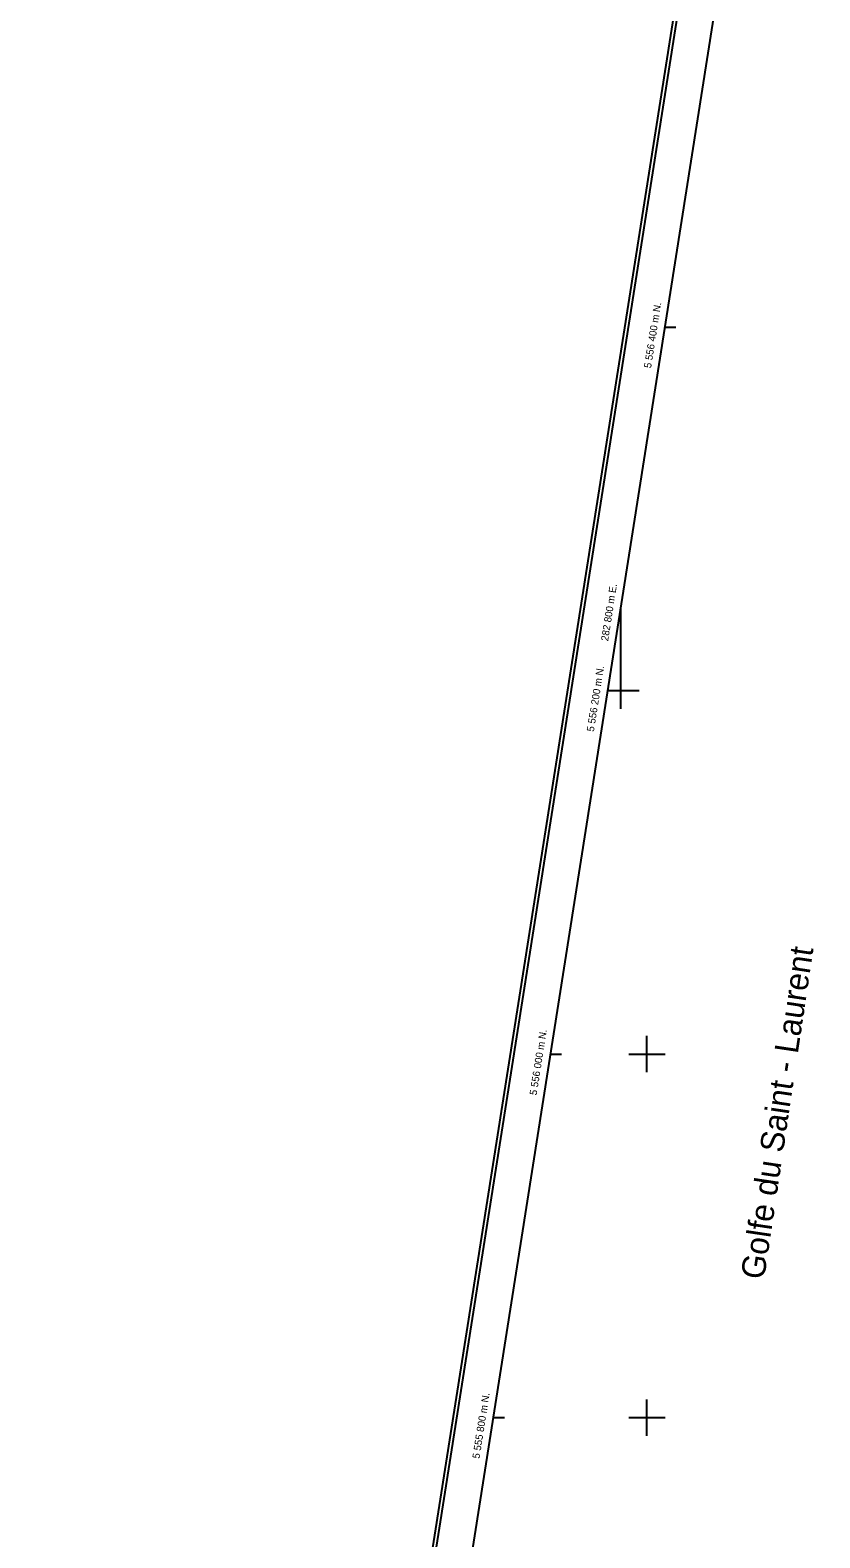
# Model space of a CAD drawing. Extents: x 282461 to 284471, y 5554090 to 5557646.
# Drawn here: x 282461 to 282895, y 5555734 to 5556563 of the extents above; entities that cross this region are included whole.
import ezdxf

# ---------------------------------------------------------------- set-up
doc = ezdxf.new("R2010")
doc.units = 0
for name, color, linetype in [('Niveau 4', 7, 'Continuous'), ('Niveau 60', 7, 'Continuous'), ('Niveau 61', 7, 'Continuous')]:
    doc.layers.add(name, color=color, linetype=linetype)

msp = doc.modelspace()

# ---------------------------------------------------------------- linework, layer by layer
at = {"layer": 'Niveau 60'}
for points in [[(283935.57, 5554089.71), (284458.46, 5557413.53), (282983.71, 5557645.53), (282460.81, 5554321.72), (283935.57, 5554089.71)], [(283933.91, 5554092), (284456.17, 5557411.87), (282985.38, 5557643.25), (282463.1, 5554323.39), (283933.91, 5554092)], [(282485.97, 5554340.04), (282921.22, 5557106.72), (284352.51, 5556881.56), (283917.27, 5554114.87), (282485.97, 5554340.04)]]:
    msp.add_lwpolyline(points, dxfattribs=at)
at = {"layer": 'Niveau 61'}
for points in [[(282809.94, 5556400), (282816.02, 5556400)], [(282785.7, 5556207.3), (282785.7, 5556245.91)], [(282785.7, 5556190), (282785.7, 5556210)], [(282778.48, 5556200), (282784.55, 5556200)], [(282778.48, 5556200), (282795.7, 5556200)], [(282800, 5555990), (282800, 5556010)], [(282747.01, 5556000), (282753.09, 5556000)], [(282790, 5556000), (282810, 5556000)], [(282800, 5555790), (282800, 5555810)], [(282715.55, 5555800), (282721.62, 5555800)], [(282790, 5555800), (282810, 5555800)]]:
    msp.add_lwpolyline(points, dxfattribs=at)

# ---------------------------------------------------------------- texts
at = {"layer": 'Niveau 4'}
msp.add_text('Golfe du Saint - Laurent', height=12.9999, rotation=81.51387, dxfattribs=at).set_placement((282864.45, 5555875.52))
at = {"layer": 'Niveau 61'}
for s, p in [('5 556 400 m N.', (282802.3, 5556377.18)), ('282 800 m E.', (282778.68, 5556227.03)), ('5 556 200 m N.', (282770.84, 5556177.18)), ('5 556 000 m N.', (282739.37, 5555977.15)), ('5 555 800 m N.', (282707.92, 5555777.21))]:
    msp.add_text(s, height=4, rotation=81.05959, dxfattribs=at).set_placement(p)

doc.saveas('drawing.dxf')
